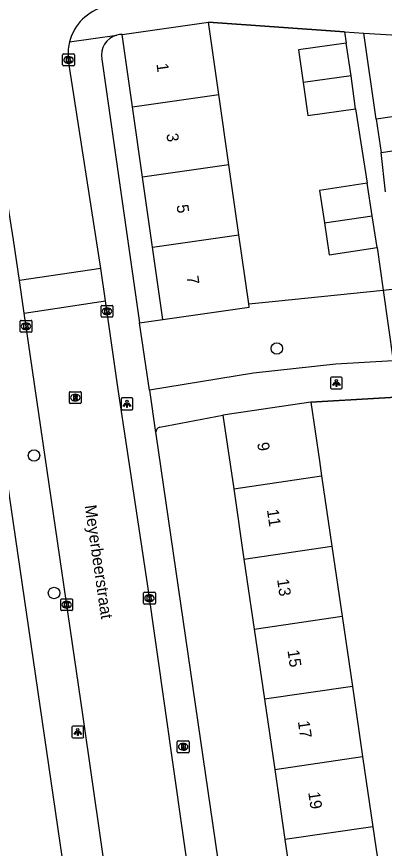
# Model space of a CAD drawing. Extents: x 159053 to 160041, y 380450 to 381422.
# Drawn here: x 159374.7 to 159405.9, y 381049.8 to 381120.2 of the extents above; entities that cross this region are included whole.
import ezdxf

# ---------------------------------------------------------------- set-up
doc = ezdxf.new("R2010")
doc.units = 0
for name, color, linetype in [('IMGEO_Boom', 7, 'Continuous'), ('IMGEO_Brandkraan', 7, 'Continuous'), ('IMGEO_Groenvoorziening', 7, 'Continuous'), ('IMGEO_Kolk', 7, 'Continuous'), ('IMGEO_Lichtpunt', 7, 'Continuous'), ('IMGEO_Muur', 7, 'Continuous'), ('IMGEO_Openbare_ruimte_label', 7, 'Continuous'), ('IMGEO_Pand', 7, 'Continuous'), ('IMGEO_Pand_nummerreeks', 7, 'Continuous'), ('IMGEO_Rijbaan_lokaal_open', 7, 'Continuous'), ('IMGEO_Rioolput', 7, 'Continuous'), ('IMGEO_Voetpad_open', 7, 'Continuous')]:
    doc.layers.add(name, color=color, linetype=linetype)

msp = doc.modelspace()

# ---------------------------------------------------------------- linework, layer by layer
at = {"layer": 'IMGEO_Boom'}
for centre in [(159396.767, 381092.071), (159376.197, 381083.017), (159377.896, 381071.382)]:
    msp.add_circle(centre, 0.489, dxfattribs=at)
at = {"layer": 'IMGEO_Brandkraan'}
for p, q in [((159388.333, 381057.939), (159388.333, 381058.791)), ((159388.408, 381058.865), (159389.26, 381058.865)), ((159388.821, 381058.645), (159388.846, 381058.645)), ((159389.334, 381058.791), (159389.334, 381057.939)), ((159389.26, 381057.865), (159388.408, 381057.865)), ((159388.844, 381058.085), (159388.819, 381058.085))]:
    msp.add_line(p, q, dxfattribs=at)
for points in [[(159388.333, 381057.939), (159388.333, 381058.791)], [(159388.408, 381058.865), (159389.26, 381058.865)], [(159388.681, 381058.565), (159388.681, 381058.165), (159388.894, 381058.165)], [(159388.912, 381058.565), (159388.681, 381058.565)], [(159388.86, 381058.484), (159388.806, 381058.484), (159388.806, 381058.408)], [(159388.806, 381058.408), (159388.859, 381058.408)], [(159389.334, 381058.791), (159389.334, 381057.939)], [(159389.26, 381057.865), (159388.408, 381057.865)], [(159388.868, 381058.332), (159388.806, 381058.332), (159388.806, 381058.251)], [(159388.806, 381058.251), (159388.868, 381058.251)]]:
    msp.add_lwpolyline(points, dxfattribs=at)
for centre, radius, start, end in [((159388.41, 381058.789), 0.0765, 91.55205, 178.44795), ((159388.41, 381058.789), 0.0765, 91.55205, 178.44795), ((159388.861, 381058.446), 0.0379, 267.82845, 90.93552), ((159388.916, 381058.42), 0.145, 59.4692, 91.53667), ((159388.941, 381058.467), 0.0922, 285.51372, 58.15012), ((159388.946, 381058.275), 0.105, 301.31148, 78.98903), ((159389.258, 381058.789), 0.0765, 1.55205, 88.44795), ((159389.258, 381058.789), 0.0765, 1.55205, 88.44795), ((159388.41, 381057.941), 0.0765, 181.55205, 268.44795), ((159388.41, 381057.941), 0.0765, 181.55205, 268.44795), ((159388.869, 381058.291), 0.0404, 269.87594, 90.50774), ((159388.9, 381058.416), 0.251, 268.66757, 293.53466), ((159389.258, 381057.941), 0.0765, 271.55205, 358.44795), ((159389.258, 381057.941), 0.0765, 271.55205, 358.44795)]:
    msp.add_arc(centre, radius, start, end, dxfattribs=at)
for centre, major_axis, ratio, start_param, end_param in [((159388.82, 381058.365), (-0.387, 0.002), 0.722429, 4.712389, 7.853982), ((159388.845, 381058.365), (-0.39, 0.002), 0.717154, 1.570796, 4.712389)]:
    msp.add_ellipse(centre, major_axis=major_axis, ratio=ratio, start_param=start_param, end_param=end_param, dxfattribs=at)
at = {"layer": 'IMGEO_Groenvoorziening'}
for points in [[(159394.383, 381095.866), (159396.648, 381096.092), (159405.771, 381097)], [(159385.147, 381094.242), (159387.097, 381094.519)]]:
    msp.add_lwpolyline(points, dxfattribs=at)
at = {"layer": 'IMGEO_Kolk'}
for p, q in [((159378.624, 381116.075), (159378.624, 381116.927)), ((159378.699, 381117.001), (159379.551, 381117.001)), ((159379.625, 381116.927), (159379.625, 381116.075)), ((159379.135, 381116.221), (159379.11, 381116.221)), ((159379.112, 381116.781), (159379.137, 381116.781)), ((159379.551, 381116.001), (159378.699, 381116.001)), ((159381.953, 381095.725), (159382.805, 381095.725)), ((159381.878, 381094.799), (159381.878, 381095.651)), ((159382.366, 381095.505), (159382.391, 381095.505)), ((159382.879, 381095.651), (159382.879, 381094.799)), ((159375.022, 381093.526), (159375.022, 381094.378)), ((159375.097, 381094.452), (159375.949, 381094.452)), ((159376.023, 381094.378), (159376.023, 381093.526)), ((159382.805, 381094.725), (159381.953, 381094.725)), ((159382.389, 381094.945), (159382.364, 381094.945)), ((159375.533, 381093.672), (159375.508, 381093.672)), ((159375.51, 381094.232), (159375.535, 381094.232)), ((159375.949, 381093.452), (159375.097, 381093.452)), ((159385.474, 381070.518), (159385.474, 381071.37)), ((159385.549, 381071.444), (159386.401, 381071.444)), ((159385.962, 381071.224), (159385.987, 381071.224)), ((159386.475, 381071.37), (159386.475, 381070.518)), ((159378.462, 381069.966), (159378.462, 381070.818)), ((159378.537, 381070.892), (159379.389, 381070.892)), ((159378.95, 381070.672), (159378.975, 381070.672)), ((159379.463, 381070.818), (159379.463, 381069.966)), ((159386.401, 381070.444), (159385.549, 381070.444)), ((159385.985, 381070.664), (159385.96, 381070.664)), ((159379.389, 381069.892), (159378.537, 381069.892)), ((159378.973, 381070.112), (159378.948, 381070.112))]:
    msp.add_line(p, q, dxfattribs=at)
for points in [[(159378.624, 381116.075), (159378.624, 381116.927)], [(159378.699, 381117.001), (159379.551, 381117.001)], [(159379.625, 381116.927), (159379.625, 381116.075)], [(159378.945, 381116.701), (159379.068, 381116.701), (159379.068, 381116.55), (159379.198, 381116.701), (159379.362, 381116.701), (159379.216, 381116.55), (159379.369, 381116.301), (159379.217, 381116.301), (159379.132, 381116.465), (159379.068, 381116.398), (159379.068, 381116.301), (159378.945, 381116.301), (159378.945, 381116.701)], [(159379.551, 381116.001), (159378.699, 381116.001)], [(159381.953, 381095.725), (159382.805, 381095.725)], [(159381.878, 381094.799), (159381.878, 381095.651)], [(159382.199, 381095.425), (159382.322, 381095.425), (159382.322, 381095.274), (159382.452, 381095.425), (159382.616, 381095.425), (159382.47, 381095.274), (159382.623, 381095.025), (159382.471, 381095.025), (159382.386, 381095.189), (159382.322, 381095.122), (159382.322, 381095.025), (159382.199, 381095.025), (159382.199, 381095.425)], [(159382.879, 381095.651), (159382.879, 381094.799)], [(159375.022, 381093.526), (159375.022, 381094.378)], [(159375.097, 381094.452), (159375.949, 381094.452)], [(159376.023, 381094.378), (159376.023, 381093.526)], [(159382.805, 381094.725), (159381.953, 381094.725)], [(159375.343, 381094.152), (159375.466, 381094.152), (159375.466, 381094.001), (159375.596, 381094.152), (159375.76, 381094.152), (159375.614, 381094.001), (159375.767, 381093.752), (159375.615, 381093.752), (159375.53, 381093.916), (159375.466, 381093.849), (159375.466, 381093.752), (159375.343, 381093.752), (159375.343, 381094.152)], [(159375.949, 381093.452), (159375.097, 381093.452)], [(159385.474, 381070.518), (159385.474, 381071.37)], [(159385.549, 381071.444), (159386.401, 381071.444)], [(159385.795, 381071.144), (159385.918, 381071.144), (159385.918, 381070.993), (159386.048, 381071.144), (159386.212, 381071.144), (159386.066, 381070.993), (159386.219, 381070.744), (159386.067, 381070.744), (159385.982, 381070.908), (159385.918, 381070.841), (159385.918, 381070.744), (159385.795, 381070.744), (159385.795, 381071.144)], [(159386.475, 381071.37), (159386.475, 381070.518)], [(159378.462, 381069.966), (159378.462, 381070.818)], [(159378.537, 381070.892), (159379.389, 381070.892)], [(159378.783, 381070.592), (159378.906, 381070.592), (159378.906, 381070.441), (159379.036, 381070.592), (159379.2, 381070.592), (159379.054, 381070.441), (159379.207, 381070.192), (159379.055, 381070.192), (159378.97, 381070.356), (159378.906, 381070.289), (159378.906, 381070.192), (159378.783, 381070.192), (159378.783, 381070.592)], [(159379.463, 381070.818), (159379.463, 381069.966)], [(159386.401, 381070.444), (159385.549, 381070.444)], [(159379.389, 381069.892), (159378.537, 381069.892)]]:
    msp.add_lwpolyline(points, dxfattribs=at)
for centre, start, end in [((159378.701, 381116.925), 91.55205, 178.44795), ((159378.701, 381116.925), 91.55205, 178.44795), ((159379.549, 381116.925), 1.55205, 88.44795), ((159379.549, 381116.925), 1.55205, 88.44795), ((159378.701, 381116.077), 181.55205, 268.44795), ((159378.701, 381116.077), 181.55205, 268.44795), ((159379.549, 381116.077), 271.55205, 358.44795), ((159379.549, 381116.077), 271.55205, 358.44795), ((159381.955, 381095.649), 91.55205, 178.44795), ((159381.955, 381095.649), 91.55205, 178.44795), ((159382.803, 381095.649), 1.55205, 88.44795), ((159382.803, 381095.649), 1.55205, 88.44795), ((159375.099, 381094.376), 91.55205, 178.44795), ((159375.099, 381094.376), 91.55205, 178.44795), ((159375.947, 381094.376), 1.55205, 88.44795), ((159375.947, 381094.376), 1.55205, 88.44795), ((159381.955, 381094.801), 181.55205, 268.44795), ((159381.955, 381094.801), 181.55205, 268.44795), ((159382.803, 381094.801), 271.55205, 358.44795), ((159382.803, 381094.801), 271.55205, 358.44795), ((159375.099, 381093.528), 181.55205, 268.44795), ((159375.099, 381093.528), 181.55205, 268.44795), ((159375.947, 381093.528), 271.55205, 358.44795), ((159375.947, 381093.528), 271.55205, 358.44795), ((159385.551, 381071.368), 91.55205, 178.44795), ((159385.551, 381071.368), 91.55205, 178.44795), ((159386.399, 381071.368), 1.55205, 88.44795), ((159386.399, 381071.368), 1.55205, 88.44795), ((159378.539, 381070.816), 91.55205, 178.44795), ((159378.539, 381070.816), 91.55205, 178.44795), ((159379.387, 381070.816), 1.55205, 88.44795), ((159379.387, 381070.816), 1.55205, 88.44795), ((159385.551, 381070.52), 181.55205, 268.44795), ((159385.551, 381070.52), 181.55205, 268.44795), ((159386.399, 381070.52), 271.55205, 358.44795), ((159386.399, 381070.52), 271.55205, 358.44795), ((159378.539, 381069.968), 181.55205, 268.44795), ((159378.539, 381069.968), 181.55205, 268.44795), ((159379.387, 381069.968), 271.55205, 358.44795), ((159379.387, 381069.968), 271.55205, 358.44795)]:
    msp.add_arc(centre, 0.0765, start, end, dxfattribs=at)
for centre, major_axis, ratio, start_param, end_param in [((159379.111, 381116.501), (-0.387, 0.002), 0.722429, 4.712389, 7.853982), ((159379.136, 381116.501), (-0.39, 0.002), 0.717154, 1.570796, 4.712389), ((159382.365, 381095.225), (-0.387, 0.002), 0.722429, 4.712389, 7.853982), ((159382.39, 381095.225), (-0.39, 0.002), 0.717154, 1.570796, 4.712389), ((159375.509, 381093.952), (-0.387, 0.002), 0.722429, 4.712389, 7.853982), ((159375.534, 381093.952), (-0.39, 0.002), 0.717154, 1.570796, 4.712389), ((159385.961, 381070.944), (-0.387, 0.002), 0.722429, 4.712389, 7.853982), ((159385.986, 381070.944), (-0.39, 0.002), 0.717154, 1.570796, 4.712389), ((159378.949, 381070.392), (-0.387, 0.002), 0.722429, 4.712389, 7.853982), ((159378.974, 381070.392), (-0.39, 0.002), 0.717154, 1.570796, 4.712389)]:
    msp.add_ellipse(centre, major_axis=major_axis, ratio=ratio, start_param=start_param, end_param=end_param, dxfattribs=at)
at = {"layer": 'IMGEO_Lichtpunt'}
for p, q in [((159401.313, 381089.558), (159401.313, 381088.751)), ((159401.313, 381089.558), (159401.313, 381088.751)), ((159402.215, 381089.653), (159401.407, 381089.653)), ((159402.215, 381089.653), (159401.407, 381089.653)), ((159402.309, 381088.751), (159402.309, 381089.558)), ((159402.309, 381088.751), (159402.309, 381089.558)), ((159401.407, 381088.657), (159402.215, 381088.657)), ((159401.407, 381088.657), (159402.215, 381088.657)), ((159383.576, 381087.793), (159383.576, 381086.986)), ((159383.576, 381087.793), (159383.576, 381086.986)), ((159384.478, 381087.888), (159383.67, 381087.888)), ((159384.478, 381087.888), (159383.67, 381087.888)), ((159384.572, 381086.986), (159384.572, 381087.793)), ((159384.572, 381086.986), (159384.572, 381087.793)), ((159383.67, 381086.892), (159384.478, 381086.892)), ((159383.67, 381086.892), (159384.478, 381086.892)), ((159379.407, 381060.029), (159379.407, 381059.222)), ((159379.407, 381060.029), (159379.407, 381059.222)), ((159380.309, 381060.124), (159379.501, 381060.124)), ((159380.309, 381060.124), (159379.501, 381060.124)), ((159380.403, 381059.222), (159380.403, 381060.029)), ((159380.403, 381059.222), (159380.403, 381060.029)), ((159379.501, 381059.128), (159380.309, 381059.128)), ((159379.501, 381059.128), (159380.309, 381059.128))]:
    msp.add_line(p, q, dxfattribs=at)
for points in [[(159401.687, 381089.222), (159401.726, 381089.194), (159401.538, 381088.932), (159401.5, 381088.959), (159401.687, 381089.222)], [(159401.789, 381089.174), (159401.836, 381089.174), (159401.836, 381088.852), (159401.789, 381088.852), (159401.789, 381089.174)], [(159401.899, 381089.194), (159401.937, 381089.221), (159402.124, 381088.959), (159402.085, 381088.931), (159401.899, 381089.194)], [(159383.95, 381087.457), (159383.989, 381087.429), (159383.801, 381087.167), (159383.763, 381087.194), (159383.95, 381087.457)], [(159384.052, 381087.409), (159384.099, 381087.409), (159384.099, 381087.087), (159384.052, 381087.087), (159384.052, 381087.409)], [(159384.162, 381087.429), (159384.2, 381087.456), (159384.387, 381087.194), (159384.348, 381087.166), (159384.162, 381087.429)], [(159379.781, 381059.693), (159379.82, 381059.665), (159379.632, 381059.403), (159379.594, 381059.43), (159379.781, 381059.693)], [(159379.883, 381059.645), (159379.93, 381059.645), (159379.93, 381059.323), (159379.883, 381059.323), (159379.883, 381059.645)], [(159379.993, 381059.665), (159380.031, 381059.692), (159380.218, 381059.43), (159380.179, 381059.402), (159379.993, 381059.665)]]:
    msp.add_lwpolyline(points, dxfattribs=at)
for centre in [(159401.812, 381089.356), (159384.075, 381087.591), (159379.906, 381059.827)]:
    msp.add_circle(centre, 0.0994, dxfattribs=at)
for centre, start, end in [((159401.407, 381089.558), 90, 180), ((159401.407, 381089.558), 90, 180), ((159402.215, 381089.558), 0, 90), ((159402.215, 381089.558), 0, 90), ((159401.407, 381088.751), 180, 270), ((159401.407, 381088.751), 180, 270), ((159402.215, 381088.751), 270, 0), ((159402.215, 381088.751), 270, 360), ((159383.67, 381087.793), 90, 180), ((159383.67, 381087.793), 90, 180), ((159384.478, 381087.793), 0, 90), ((159384.478, 381087.793), 0, 90), ((159383.67, 381086.986), 180, 270), ((159383.67, 381086.986), 180, 270), ((159384.478, 381086.986), 270, 0), ((159384.478, 381086.986), 270, 360), ((159379.501, 381060.029), 90, 180), ((159379.501, 381060.029), 90, 180), ((159380.309, 381060.029), 0, 90), ((159380.309, 381060.029), 0, 90), ((159379.501, 381059.222), 180, 270), ((159379.501, 381059.222), 180, 270), ((159380.309, 381059.222), 270, 0), ((159380.309, 381059.222), 270, 360)]:
    msp.add_arc(centre, 0.0946, start, end, dxfattribs=at)
at = {"layer": 'IMGEO_Muur'}
for points in [[(159402.491, 381118.862), (159390.989, 381119.696)], [(159404.13, 381118.764), (159415.898, 381118.062), (159416.221, 381116.379)], [(159399.645, 381087.527), (159411.222, 381088.195)]]:
    msp.add_lwpolyline(points, dxfattribs=at)
at = {"layer": 'IMGEO_Pand'}
for points in [[(159383.66, 381118.652), (159390.989, 381119.696)], [(159391.862, 381113.568), (159390.989, 381119.696)], [(159384.533, 381112.525), (159383.66, 381118.652)], [(159402.633, 381117.927), (159398.612, 381117.355), (159398.994, 381114.583)], [(159403.052, 381115.16), (159402.633, 381117.927)], [(159403.052, 381115.16), (159398.994, 381114.583)], [(159403.425, 381112.363), (159403.052, 381115.16)], [(159398.994, 381114.583), (159399.405, 381111.79), (159403.425, 381112.363)], [(159384.533, 381112.525), (159391.862, 381113.568)], [(159392.708, 381107.628), (159391.862, 381113.568)], [(159385.379, 381106.585), (159384.533, 381112.525)], [(159405.597, 381108.673), (159409.655, 381109.263), (159409.248, 381112.063), (159405.19, 381111.473)], [(159405.19, 381111.473), (159405.597, 381108.673)], [(159392.708, 381107.628), (159385.379, 381106.585)], [(159393.554, 381101.687), (159392.708, 381107.628)], [(159386.225, 381100.644), (159385.379, 381106.585)], [(159404.432, 381106.058), (159400.379, 381105.444), (159400.793, 381102.717)], [(159404.851, 381103.295), (159404.432, 381106.058)], [(159400.793, 381102.717), (159404.851, 381103.295)], [(159400.793, 381102.717), (159401.204, 381100.006), (159405.257, 381100.62)], [(159405.257, 381100.62), (159404.851, 381103.295)], [(159386.225, 381100.644), (159393.554, 381101.687)], [(159394.383, 381095.866), (159393.554, 381101.687)], [(159387.097, 381094.519), (159386.225, 381100.644)], [(159387.097, 381094.519), (159394.426, 381095.563), (159394.383, 381095.866)], [(159399.645, 381087.527), (159392.201, 381086.438)], [(159399.645, 381087.527), (159400.369, 381082.58), (159400.558, 381081.286)], [(159392.201, 381086.438), (159393.114, 381080.196)], [(159393.114, 381080.196), (159400.558, 381081.286)], [(159400.558, 381081.286), (159401.427, 381075.349)], [(159393.114, 381080.196), (159393.983, 381074.259)], [(159393.983, 381074.259), (159401.427, 381075.349)], [(159401.427, 381075.349), (159402.296, 381069.413)], [(159393.983, 381074.259), (159394.852, 381068.323)], [(159394.852, 381068.323), (159402.296, 381069.413)], [(159402.296, 381069.413), (159403.164, 381063.476)], [(159394.852, 381068.323), (159395.72, 381062.386)], [(159403.164, 381063.476), (159395.72, 381062.386)], [(159403.164, 381063.476), (159404.033, 381057.539)], [(159395.72, 381062.386), (159396.589, 381056.449)], [(159396.589, 381056.449), (159404.033, 381057.539)], [(159404.033, 381057.539), (159404.902, 381051.602)], [(159396.589, 381056.449), (159397.458, 381050.512)], [(159404.902, 381051.602), (159397.458, 381050.512)], [(159404.902, 381051.602), (159405.771, 381045.666)], [(159397.458, 381050.512), (159398.327, 381044.576)]]:
    msp.add_lwpolyline(points, dxfattribs=at)
at = {"layer": 'IMGEO_Rijbaan_lokaal_open'}
for points in [[(159374.956, 381097.837), (159374.453, 381101.279), (159372.016, 381116.567), (159371.48, 381120.071)], [(159381.855, 381098.856), (159379.229, 381115.714), (159379.085, 381116.801)], [(159381.855, 381098.856), (159374.956, 381097.837)], [(159382.253, 381096.095), (159381.855, 381098.856)], [(159375.359, 381095.076), (159374.956, 381097.837)], [(159375.359, 381095.076), (159382.253, 381096.095)], [(159389.532, 381045.961), (159385.799, 381072.168), (159383.303, 381088.805), (159382.253, 381096.095)], [(159382.658, 381044.981), (159380.323, 381061.093), (159375.359, 381095.076)]]:
    msp.add_lwpolyline(points, dxfattribs=at)
for centre, radius, start, end in [((159383.195, 381117.006), 4.116, 103.57512, 165.64198), ((159383.161, 381117.011), 4.081, 165.58882, 182.95298)]:
    msp.add_arc(centre, radius, start, end, dxfattribs=at)
at = {"layer": 'IMGEO_Rioolput'}
for p, q in [((159379.193, 381087.493), (159379.193, 381088.345)), ((159379.268, 381088.419), (159380.12, 381088.419)), ((159379.681, 381088.199), (159379.706, 381088.199)), ((159380.194, 381088.345), (159380.194, 381087.493)), ((159380.12, 381087.419), (159379.268, 381087.419)), ((159379.704, 381087.639), (159379.679, 381087.639))]:
    msp.add_line(p, q, dxfattribs=at)
for points in [[(159379.193, 381087.493), (159379.193, 381088.345)], [(159379.268, 381088.419), (159380.12, 381088.419)], [(159379.782, 381088.117), (159379.53, 381088.119), (159379.53, 381087.719)], [(159379.708, 381088.038), (159379.654, 381088.038), (159379.654, 381087.957)], [(159379.654, 381087.957), (159379.706, 381087.957)], [(159380.194, 381088.345), (159380.194, 381087.493)], [(159380.12, 381087.419), (159379.268, 381087.419)], [(159379.53, 381087.719), (159379.654, 381087.719), (159379.654, 381087.881), (159379.665, 381087.881)], [(159379.712, 381087.852), (159379.783, 381087.719), (159379.923, 381087.719), (159379.858, 381087.845)]]:
    msp.add_lwpolyline(points, dxfattribs=at)
for centre, radius, start, end in [((159379.27, 381088.343), 0.0765, 91.55205, 178.44795), ((159379.27, 381088.343), 0.0765, 91.55205, 178.44795), ((159379.69, 381088.146), 0.19, 274.7715, 282.96867), ((159379.714, 381087.942), 0.0964, 77.00612, 93.18647), ((159379.728, 381087.999), 0.0378, 276.66336, 79.67722), ((159379.781, 381088.007), 0.109, 350.36119, 89.41601), ((159379.779, 381088.007), 0.112, 277.58423, 350.98172), ((159380.118, 381088.343), 0.0765, 1.55205, 88.44795), ((159380.118, 381088.343), 0.0765, 1.55205, 88.44795), ((159379.27, 381087.495), 0.0765, 181.55205, 268.44795), ((159379.27, 381087.495), 0.0765, 181.55205, 268.44795), ((159379.664, 381087.828), 0.0533, 26.02933, 88.69889), ((159379.763, 381087.792), 0.108, 29.51342, 73.79051), ((159380.118, 381087.495), 0.0765, 271.55205, 358.44795), ((159380.118, 381087.495), 0.0765, 271.55205, 358.44795)]:
    msp.add_arc(centre, radius, start, end, dxfattribs=at)
for centre, major_axis, ratio, start_param, end_param in [((159379.68, 381087.919), (-0.387, 0.002), 0.722429, 4.712389, 7.853982), ((159379.705, 381087.919), (-0.39, 0.002), 0.717154, 1.570796, 4.712389)]:
    msp.add_ellipse(centre, major_axis=major_axis, ratio=ratio, start_param=start_param, end_param=end_param, dxfattribs=at)
at = {"layer": 'IMGEO_Voetpad_open'}
for points in [[(159390.989, 381119.696), (159402.491, 381118.862)], [(159379.208, 381118.027), (159383.204, 381118.589)], [(159402.491, 381118.862), (159404.13, 381118.764)], [(159402.491, 381118.862), (159402.633, 381117.927)], [(159404.13, 381118.764), (159415.898, 381118.062), (159416.221, 381116.379)], [(159405.19, 381111.473), (159404.13, 381118.764)], [(159381.935, 381116.565), (159385.147, 381094.242)], [(159403.425, 381112.363), (159404.432, 381106.058)], [(159405.984, 381105.345), (159405.597, 381108.673)], [(159405.257, 381100.62), (159405.771, 381097)], [(159405.771, 381097), (159407.074, 381097.138)], [(159405.771, 381097), (159406.616, 381091.043), (159401.768, 381090.741), (159394.783, 381089.998), (159385.967, 381088.539)], [(159385.967, 381088.539), (159385.147, 381094.242)], [(159385.967, 381088.539), (159386.502, 381084.962)], [(159411.222, 381088.195), (159399.645, 381087.527)], [(159386.866, 381085.411), (159392.201, 381086.438)], [(159388.726, 380978.358), (159385.752, 381000), (159373.296, 381085.027)], [(159386.52, 381084.815), (159398.888, 381000), (159401.289, 380983.538)]]:
    msp.add_lwpolyline(points, dxfattribs=at)
for centre, radius, start, end in [((159383.673, 381116.885), 1.768, 105.40219, 190.42434), ((159383.679, 381116.835), 1.817, 90.58847, 105.14367), ((159386.978, 381084.948), 0.476, 103.59423, 178.34307), ((159386.96, 381084.944), 0.459, 177.6911, 196.27101)]:
    msp.add_arc(centre, radius, start, end, dxfattribs=at)

# ---------------------------------------------------------------- texts
at = {"layer": 'IMGEO_Openbare_ruimte_label'}
msp.add_text('Meyerbeerstraat', height=1, rotation=278.34087, dxfattribs=at).set_placement((159380.481, 381078.767))
at = {"layer": 'IMGEO_Pand_nummerreeks'}
for s, rotation, p in [('1', 278.10551, (159386.562, 381116.15)), ('3', 278.10551, (159387.405, 381110.23)), ('5', 278.10551, (159388.264, 381104.197)), ('7', 278.10551, (159389.123, 381098.164)), ('9', 278.32489, (159395.094, 381084.072)), ('11', 278.32489, (159395.922, 381078.411)), ('13', 278.32489, (159396.784, 381072.519)), ('15', 278.32489, (159397.663, 381066.514)), ('17', 278.32489, (159398.541, 381060.509)), ('19', 278.32489, (159399.42, 381054.505))]:
    msp.add_text(s, height=1, rotation=rotation, dxfattribs=at).set_placement(p)

doc.saveas('drawing.dxf')
